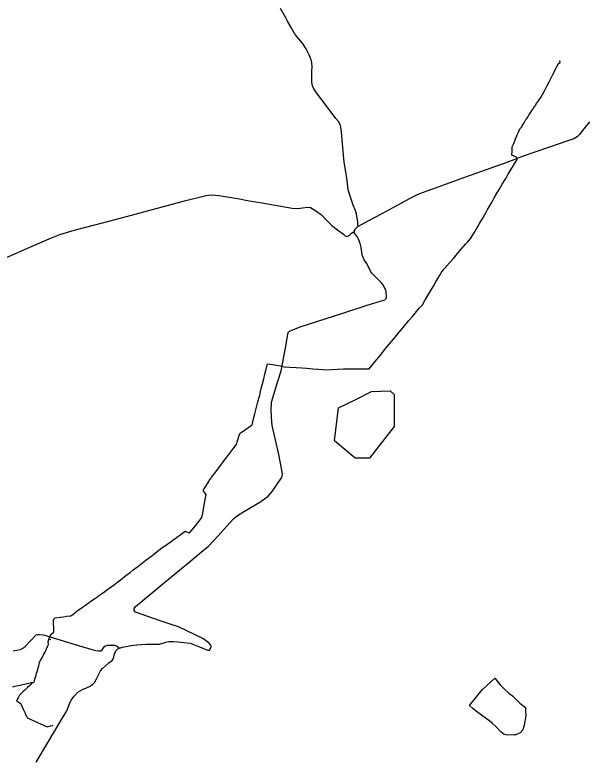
# Model space of a CAD drawing. Extents: x -789162 to -606354, y -1062736 to -945481.
# Drawn here: x -677637 to -674003, y -962320 to -957594 of the extents above; entities that cross this region are included whole.
import ezdxf

# ---------------------------------------------------------------- set-up
doc = ezdxf.new("R2010")
doc.units = 0
for name, color, linetype in [('_SIRSI VZTAHY_OP vodnich zdroju II stupne', 7, 'Continuous'), ('_SIRSI VZTAHY_SILNICE III TRIDY_STAV', 7, 'Continuous'), ('_SIRSI VZTAHY_VTL PLYNOVOD', 7, 'Continuous')]:
    doc.layers.add(name, color=color, linetype=linetype)

msp = doc.modelspace()

# ---------------------------------------------------------------- linework, layer by layer
at = {"layer": '_SIRSI VZTAHY_OP vodnich zdroju II stupne'}
for points in [[(-675461.2, -960049.7), (-675360.6, -959998.8), (-675241.4, -959993.8), (-675215.3, -960017.4), (-675215.3, -960221.1), (-675373, -960424.8), (-675463.7, -960423.5), (-675596.6, -960313), (-675571.7, -960101.8)], [(-674492.4, -962190.8), (-674512.4, -962188.1), (-674534.4, -962170.2), (-674567.2, -962136.8), (-674587.4, -962116.4), (-674605.3, -962102.6), (-674649.1, -962071), (-674683.6, -962044.8), (-674711.1, -962022.9), (-674735.5, -962003.4), (-674654.5, -961902.4), (-674572.9, -961827.8), (-674540.3, -961868.1), (-674510.7, -961897.9), (-674482.6, -961924.1), (-674459.5, -961940.8), (-674412.9, -961986.8), (-674377.9, -962014.3), (-674377.6, -962031.6), (-674375.8, -962068.4), (-674385, -962127), (-674395, -962158.6), (-674411.9, -962176.7), (-674439.1, -962188.9), (-674450.4, -962189.8)]]:
    msp.add_lwpolyline(points, close=True, dxfattribs=at)
at = {"layer": '_SIRSI VZTAHY_SILNICE III TRIDY_STAV'}
for points in [[(-675445.1, -958944.5), (-675447.3, -958932.4), (-675448.1, -958917.3), (-675451.6, -958889.2), (-675455.5, -958867.5), (-675463.2, -958842.4), (-675476.3, -958808.9), (-675492.6, -958763.6), (-675508.7, -958711.3), (-675518.2, -958634.7), (-675533.6, -958535), (-675540.5, -958465.4), (-675551.8, -958342.3), (-675556.3, -958312.2), (-675559.9, -958294.9), (-675571.4, -958274.6), (-675587, -958256.9), (-675618.5, -958215.9), (-675684.2, -958128.2), (-675711.5, -958092.3), (-675727.3, -958067.8), (-675736.2, -958047.7), (-675740.8, -958023.8), (-675741.8, -957990.1), (-675740.2, -957955.5), (-675739.7, -957924.3), (-675740.2, -957902.6), (-675743.2, -957887.2), (-675748.6, -957870.2), (-675757.1, -957850.5), (-675777, -957811.3), (-675800.3, -957775.2), (-675847.6, -957720.4), (-675873.8, -957674.9), (-675895.7, -957634.5), (-675909.4, -957609.4), (-675939.9, -957553.1)], [(-673968.8, -958276.9), (-674004.6, -958321), (-674035.7, -958359.5), (-674047.9, -958373.5), (-674068.8, -958385.1), (-674108.1, -958397.7), (-674236.7, -958442.4), (-674385.3, -958494.8), (-674496.8, -958536.2), (-674767.4, -958633.1), (-675006.4, -958718.8), (-675053.5, -958736.5), (-675076.2, -958747.7), (-675115.3, -958767), (-675176.7, -958800.9), (-675271.1, -958851.1), (-675338.6, -958887.4), (-675406.6, -958924.9), (-675445.1, -958944.5)], [(-677693.4, -959144.8), (-677574.4, -959091.7), (-677461.7, -959043.1), (-677402, -959017), (-677348.7, -958995.6), (-677257.3, -958969.2), (-677068.5, -958919.3), (-676892.5, -958872), (-676553.2, -958782.2), (-676414.6, -958748.3), (-676381.1, -958743.3), (-676333.8, -958747.6), (-676213.7, -958767), (-676151.3, -958779.3), (-676060.4, -958795.2), (-675974, -958809.9), (-675866, -958829.1), (-675830.8, -958830.7), (-675799.8, -958826.8), (-675769.6, -958821.4), (-675748.6, -958824.1), (-675714.7, -958845.8), (-675679.7, -958870.9), (-675653.5, -958899.3), (-675613.2, -958939.9), (-675569, -958972), (-675538.6, -958994.5), (-675528.4, -959004.7), (-675516.7, -959008.5), (-675503, -959001.8), (-675486.8, -958988.2), (-675469.9, -958978.3)], [(-675445.1, -958944.5), (-675451.8, -958950.1), (-675460.3, -958957.2), (-675467.2, -958963.8), (-675470.1, -958970.2), (-675469.9, -958978.3)], [(-676968.5, -961635.6), (-676950.2, -961631), (-676894.4, -961620), (-676857.2, -961614.4), (-676799, -961611.6), (-676751.9, -961611.5), (-676712.4, -961610.2), (-676673.5, -961598), (-676654.6, -961593.2), (-676625.7, -961594.8), (-676595.5, -961597.1), (-676557.7, -961599.6), (-676518.4, -961605.5), (-676506, -961609.1), (-676464.4, -961625.6), (-676405.7, -961649.4), (-676393.3, -961648.5), (-676386.9, -961638.7), (-676382.8, -961627.5), (-676384.7, -961617.7), (-676395.2, -961603.7), (-676436.4, -961574.5), (-676592.9, -961500.5), (-676652.5, -961480.9), (-676682.5, -961471.2), (-676752.1, -961447.3), (-676867.1, -961406.9), (-676874.8, -961395.8), (-676873.9, -961383.1), (-676866.5, -961369.7), (-676845.5, -961352.9), (-676678.7, -961214.3), (-676514.3, -961079.9), (-676458.1, -961031.3), (-676400.9, -960984.6), (-676339.5, -960918.7), (-676264.1, -960836.9), (-676239.6, -960810), (-676215.8, -960789.2), (-676170.4, -960761.2), (-676071.9, -960704.2), (-676019.9, -960667.1), (-675994.1, -960636.5), (-675938.3, -960556.7), (-675929.5, -960540.8), (-675927.2, -960523.5), (-675932.3, -960499.6), (-675951.1, -960401.3), (-675968.8, -960326.4), (-675994.6, -960214.9), (-675997.7, -960162), (-676000.8, -960109.9), (-675999.3, -960081.9), (-675998.2, -960066.4), (-675958.9, -959932.9), (-675936.9, -959867), (-675904.2, -959697.7), (-675897, -959642.2), (-675892.9, -959624.4), (-675889.1, -959617.8), (-675883.7, -959612.7), (-675814.8, -959586.6), (-675542.7, -959497.7), (-675387.8, -959447.3), (-675303.3, -959422.8), (-675274.4, -959412.7), (-675265.2, -959403.4), (-675263.6, -959392), (-675266.5, -959362.5), (-675269.4, -959350), (-675275.4, -959338.4), (-675288.1, -959316.5), (-675298.2, -959302.8), (-675330, -959270.4), (-675358.9, -959243.7), (-675367, -959231.2), (-675390, -959182.1), (-675406.8, -959157.4), (-675414.1, -959143.1), (-675419.5, -959127.9), (-675421.7, -959108.8), (-675426.2, -959079.9), (-675432.8, -959054.2), (-675443, -959025.6), (-675452.2, -959009.7), (-675463.3, -958996.7), (-675467.8, -958988.5), (-675469.9, -958978.3)], [(-677646.2, -961653.6), (-677601.3, -961644.7), (-677585.3, -961637.1), (-677573.3, -961628.7), (-677537.2, -961589.1), (-677499.8, -961551.3), (-677491.2, -961549.1), (-677479.5, -961548.5), (-677453.5, -961552.4), (-677223.3, -961621.7), (-677145.6, -961645), (-677118.8, -961652.2), (-677103.5, -961654.3), (-677088.5, -961653.4), (-677079, -961647.1), (-677070.1, -961634), (-677061.9, -961624.7), (-677046.1, -961617.5), (-677000.8, -961617.6), (-676984.2, -961624.4), (-676968.5, -961635.6)], [(-677500.3, -962363.5), (-677421.7, -962231.5), (-677346.6, -962106.6), (-677304.4, -962036.2), (-677286.8, -961992.5), (-677277.1, -961968.7), (-677258.4, -961942.3), (-677234, -961916.5), (-677205.4, -961899.6), (-677180, -961890.7), (-677161, -961881.5), (-677141.6, -961868.5), (-677128.6, -961854.6), (-677116.5, -961835.5), (-677103.2, -961806.9), (-677090.7, -961781.8), (-677077.7, -961766.9), (-677058.1, -961750.1), (-677036.2, -961730.7), (-677015.6, -961714.9), (-677007.3, -961702.2), (-677001.8, -961682.2), (-676998.4, -961668.2), (-676992.1, -961654.3), (-676979, -961641.6), (-676968.5, -961635.6)]]:
    msp.add_lwpolyline(points, dxfattribs=at)
at = {"layer": '_SIRSI VZTAHY_VTL PLYNOVOD'}
for points in [[(-677419.1, -961579.3), (-677416.6, -961570.5), (-677416.2, -961569.3), (-677413.7, -961561.4), (-677404, -961547.5), (-677388.3, -961533.5), (-677387.9, -961533.2), (-677388.2, -961520.5), (-677388.4, -961508.7), (-677388.6, -961497.2), (-677389, -961485.3), (-677389.4, -961474.6), (-677390.1, -961454.4), (-677379.6, -961442), (-677346.8, -961438), (-677326.4, -961435.5), (-677306.6, -961433.3), (-677283.9, -961430.7), (-677279.9, -961430.3), (-677266.7, -961420.6), (-677245.4, -961405), (-677240.5, -961401.4), (-677225, -961390.1), (-677205.1, -961375.8), (-677186.4, -961362.3), (-677168.5, -961349.5), (-677144.3, -961332.7), (-677121.4, -961316.4), (-677109.3, -961307.9), (-677101.6, -961302.4), (-677082.6, -961289), (-677062.5, -961274.7), (-677059.9, -961272.8), (-677042.8, -961260.5), (-677021.7, -961245.3), (-677001.2, -961229.7), (-676978.9, -961212.7), (-676961.7, -961199.4), (-676940.5, -961182.9), (-676921.2, -961168.1), (-676901.3, -961153), (-676880.3, -961137.3), (-676873.9, -961132.5), (-676865.4, -961126.1), (-676857.4, -961119.9), (-676853.6, -961117.1), (-676821, -961092), (-676799.7, -961075.7), (-676759.3, -961044.8), (-676697.3, -960997), (-676687.3, -960989.2), (-676646.2, -960959.7), (-676595.4, -960923.8), (-676590.6, -960920.3), (-676583.1, -960914.5), (-676550.1, -960889.7), (-676526.4, -960901.2), (-676523.4, -960902.7), (-676519.2, -960897.6), (-676484, -960854.8), (-676461.3, -960827.3), (-676442.4, -960802.6), (-676436.9, -960774.2), (-676427.8, -960722.4), (-676416.4, -960656.3), (-676434.2, -960630.2), (-676417.5, -960603.3), (-676398.5, -960572.2), (-676395.5, -960567.2), (-676388.9, -960557.6), (-676385.9, -960553), (-676382.4, -960547.9), (-676379.3, -960543.7), (-676371.5, -960533.4), (-676361, -960519.4), (-676343.4, -960495.9), (-676321.9, -960467.6), (-676311.2, -960453.5), (-676306.5, -960447.3), (-676283.6, -960417.5), (-676263.4, -960391), (-676244.7, -960365.8), (-676221.8, -960335.8), (-676216.7, -960319.7), (-676199.9, -960266.4), (-676198, -960265.1), (-676191.4, -960260.4), (-676164, -960241.2), (-676127.8, -960214.9), (-676122.6, -960211.1), (-676112.5, -960172.5), (-676104, -960140), (-676095.5, -960107.3), (-676086.7, -960073.7), (-676078.2, -960040.1), (-676073.9, -960023.1), (-676071.2, -960011.8), (-676063.4, -959980.1), (-676055.9, -959949.5), (-676048.3, -959918.6), (-676040.5, -959887.1), (-676032.6, -959855.6), (-676024.1, -959821.3), (-675977.7, -959828.9), (-675942.6, -959834.8), (-675936.5, -959835.8), (-675924.9, -959838.1), (-675914.7, -959840.1), (-675882.7, -959842.5), (-675840.3, -959845.7), (-675804.3, -959848.2), (-675773.7, -959850.3), (-675734.8, -959852.9), (-675700.6, -959855.3), (-675670.6, -959857.4), (-675645.3, -959859.2), (-675612.8, -959857.7), (-675579.8, -959855.7), (-675539, -959854.5), (-675530.3, -959854.3), (-675510.3, -959854.3), (-675485.6, -959854), (-675449.1, -959854), (-675422, -959854.4), (-675395.1, -959854), (-675374, -959854.1), (-675336.9, -959807.2), (-675304.6, -959767.6), (-675275, -959731.4), (-675246.5, -959697.2), (-675233.1, -959680.1), (-675210, -959652.4), (-675182.7, -959619.3), (-675157.8, -959589), (-675121.6, -959546.2), (-675098.4, -959519.2), (-675071.9, -959488.1), (-675052.8, -959465.5), (-675035.7, -959445.4), (-675019.4, -959417), (-675015.6, -959410.4), (-675000.7, -959385.5), (-674981.7, -959353.5), (-674975.3, -959342.7), (-674965.1, -959325.2), (-674949.1, -959297.9), (-674936.6, -959276.7), (-674932.5, -959269.8), (-674929.5, -959264.7), (-674922.5, -959253.5), (-674914.7, -959241.2), (-674896.9, -959216.5), (-674879.2, -959197.2), (-674861.7, -959177), (-674837.7, -959149.1), (-674810.4, -959117.3), (-674787.1, -959090.2), (-674759.6, -959058.7), (-674748.3, -959045.8), (-674739.4, -959035.6), (-674725.9, -959020.3), (-674713.1, -958999.5), (-674705.7, -958986.7), (-674688.4, -958956.8), (-674670.9, -958926.7), (-674648.3, -958888), (-674631.3, -958858.3), (-674619.1, -958837), (-674609.7, -958820.4), (-674594.4, -958793.3), (-674586.4, -958779.5), (-674576.3, -958762.1), (-674561.3, -958736.6), (-674545.6, -958710), (-674525.3, -958675.6), (-674507.8, -958646.2), (-674487.1, -958611.3), (-674468.5, -958580.1), (-674460.1, -958566.3), (-674445.6, -958542.2), (-674431.1, -958518.7), (-674431.4, -958516.7), (-674433.5, -958506.1), (-674433.7, -958505.1), (-674434.2, -958502.5), (-674464.4, -958489.1), (-674463.1, -958463.7), (-674463.1, -958463.7), (-674462.6, -958457.3), (-674462, -958447.6), (-674462, -958446.9), (-674461.9, -958446.3), (-674461.9, -958446.3), (-674461.4, -958436.1), (-674454.8, -958420.3), (-674448.5, -958405.3), (-674440.7, -958386.8), (-674432.7, -958367.3), (-674430.2, -958361.1), (-674424.3, -958346.9), (-674422.4, -958342.6), (-674413.7, -958322.8), (-674401.5, -958309), (-674398.2, -958303.4), (-674385.9, -958282.9), (-674378.9, -958271.1), (-674376.7, -958267.3), (-674373.5, -958262.5), (-674372.1, -958260.2), (-674367.4, -958253), (-674360.9, -958242.9), (-674355.2, -958234.1), (-674349.9, -958225.8), (-674336.8, -958205.7), (-674329, -958193.6), (-674327, -958190.6), (-674323.9, -958185.9), (-674319.5, -958179.4), (-674316.3, -958174.6), (-674306, -958159.4), (-674295, -958143.2), (-674280.4, -958121.9), (-674272.8, -958110.8), (-674268.9, -958102.9), (-674258.2, -958082.9), (-674240.5, -958049.5), (-674226.3, -958022.3), (-674212.4, -957995.6), (-674201.8, -957975.1), (-674194.3, -957960.2), (-674185.1, -957941.6), (-674178.5, -957928.3), (-674166.8, -957904.9), (-674155.6, -957898.5), (-674157.1, -957888.5), (-674157.2, -957888.4), (-674157.2, -957888.3)], [(-674157.2, -957887.8), (-674157.2, -957887.7), (-674157.2, -957887.5), (-674157.2, -957887.4), (-674157.2, -957887.3), (-674157.2, -957887.1)], [(-674157.2, -957888.3), (-674157.2, -957888), (-674157.2, -957887.8)], [(-674157.2, -957887.8), (-674157, -957887.8), (-674156.9, -957887.8), (-674156.9, -957888), (-674156.9, -957888.2), (-674157, -957888.2), (-674157.2, -957888.3)], [(-677525.8, -961856.5), (-677521.9, -961855.6), (-677513.3, -961853.4), (-677510.5, -961843.6), (-677507.9, -961834.4), (-677504.3, -961821.8), (-677500.7, -961809), (-677497.2, -961796.8), (-677493.8, -961784.7), (-677490.6, -961772.9), (-677487.4, -961761), (-677484.2, -961749.2), (-677481.7, -961739.9), (-677479.2, -961727.3), (-677477.9, -961721.6), (-677469.1, -961707.3), (-677460.2, -961692.9), (-677458.6, -961690.3), (-677450.4, -961674.7), (-677443.2, -961661), (-677440.5, -961655.9), (-677437, -961648.1), (-677436.4, -961646.8), (-677434, -961641.5), (-677427.1, -961626.2), (-677425.1, -961621.8), (-677425, -961621.6), (-677422.4, -961613.8), (-677423.6, -961601.4), (-677424.1, -961596.3), (-677424.1, -961596.1), (-677419.9, -961582), (-677419.1, -961579.3)], [(-677419.1, -961579.3), (-677410.5, -961581.9), (-677410.1, -961580.5), (-677410.1, -961580.5), (-677410.1, -961580.4), (-677409.8, -961579.3), (-677409.4, -961579.5), (-677407.9, -961579.9), (-677407.9, -961579.8), (-677407.8, -961579.7), (-677407.7, -961579.1), (-677407.6, -961579), (-677407.4, -961578.4)], [(-677528.3, -961857.1), (-677528.6, -961857.2), (-677529.6, -961857.5), (-677532.9, -961858.3), (-677537.1, -961859.3), (-677548, -961862), (-677565, -961865.7), (-677586, -961870.3), (-677603, -961874.1), (-677625.3, -961879.1), (-677650.7, -961884.8)], [(-677528, -961858.6), (-677527.9, -961859), (-677526.6, -961858.8), (-677526.4, -961859.6), (-677543.6, -961876.2), (-677555.8, -961887.7), (-677569.3, -961900.4), (-677571.7, -961902.7), (-677575.9, -961906.7), (-677582.3, -961912.8), (-677596.8, -961926.4), (-677607, -961936.4), (-677612.8, -961948.2), (-677619, -961960.7), (-677626.1, -961974.6), (-677615.8, -961979.7), (-677606, -961984.9), (-677599.6, -961988.4), (-677583, -962025.1), (-677571.4, -962050.4), (-677563.4, -962067.7), (-677560.9, -962073.4), (-677557.8, -962080.3), (-677557.3, -962080.9), (-677552.4, -962083.3), (-677547.6, -962085.6), (-677534, -962091.7), (-677523.7, -962096.5), (-677491.1, -962111), (-677471.8, -962120), (-677452.6, -962128.8), (-677430.9, -962138.2), (-677408, -962132.5), (-677397.8, -962129.2), (-677397.3, -962129.5), (-677397, -962129.7), (-677396.9, -962129.9)], [(-677525.8, -961856.5), (-677526.7, -961856.7), (-677528.3, -961857.1)], [(-677528.3, -961857.1), (-677528.1, -961857.9)], [(-677528.1, -961857.9), (-677527.3, -961857.7), (-677526.4, -961857.5)], [(-677528.1, -961857.9), (-677528, -961858.3), (-677528, -961858.6)], [(-677526.4, -961857.5), (-677526.3, -961857.8), (-677526.2, -961858.2), (-677528, -961858.6)], [(-677526.4, -961857.5), (-677526.1, -961857.4), (-677525.6, -961857.3), (-677525.7, -961856.8), (-677525.8, -961856.5)], [(-677396.2, -962130.3), (-677395.8, -962129.8), (-677396, -962129.7), (-677396.3, -962129.5), (-677396.5, -962129.4), (-677396.9, -962129.9)], [(-677396.9, -962129.9), (-677396.5, -962130.1), (-677396.2, -962130.3)], [(-677394.5, -962131.4), (-677394.5, -962131.4), (-677395.6, -962130.7), (-677396, -962130.5), (-677396.2, -962130.3)]]:
    msp.add_lwpolyline(points, dxfattribs=at)

doc.saveas('drawing.dxf')
